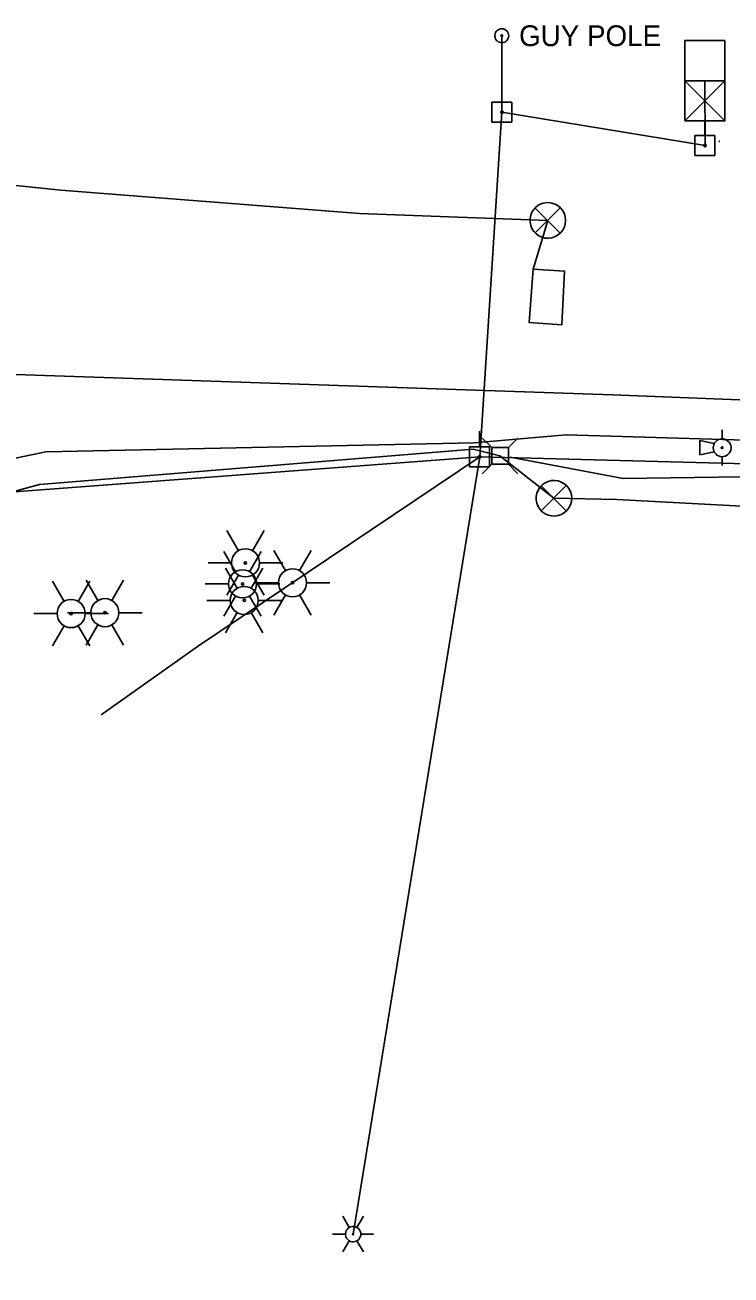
# Model space of a CAD drawing. Extents: x 600849 to 606371, y 330010 to 403088.
# Drawn here: x 603232.2 to 603363.1, y 365948.1 to 366179.7 of the extents above; entities that cross this region are included whole.
import ezdxf

# ---------------------------------------------------------------- set-up
doc = ezdxf.new("R2010")
doc.units = 0
for name, color, linetype in [('E_LTG', 7, 'Continuous'), ('E_RR_Utility', 7, 'Continuous'), ('E_SIG', 7, 'Continuous'), ('E_UTL_AG', 7, 'Continuous'), ('E_UTL_AG_Bold', 7, 'Continuous'), ('E_UTL_E_Bold', 7, 'Continuous'), ('E_UTL_E_UG', 7, 'Continuous'), ('E_UTL_EGuyPole', 7, 'Continuous'), ('E_UTL_EPowerPole', 7, 'Continuous'), ('E_UTL_G_UG', 7, 'Continuous'), ('E_UTL_Loop_UG', 7, 'Continuous'), ('E_UTL_Overhead', 7, 'Continuous'), ('E_UTL_T_UG', 7, 'Continuous')]:
    doc.layers.add(name, color=color, linetype=linetype)

# ---------------------------------------------------------------- blocks, each defined once
blk = doc.blocks.new('MTR')
at = {"layer": 'E_UTL_AG'}
for points in [[(-11, 20), (11, 20), (0, 4)], [(-11, -20), (11, -20), (0, -4)]]:
    blk.add_lwpolyline(points, close=True, dxfattribs=at)
blk.add_ellipse((0, 0), major_axis=(7.62, 0), ratio=0.5, dxfattribs=at)
blk = doc.blocks.new('_U262')
at = {"layer": 'E_UTL_E_Bold', "xscale": 0.005080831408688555, "yscale": 0.005080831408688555}
blk.add_blockref('MTR', (0, 0), dxfattribs=at)

msp = doc.modelspace()

# ---------------------------------------------------------------- linework, layer by layer
at = {"layer": 'E_LTG'}
for points in [[(603271.78, 366082.25), (603269.62, 366086)], [(603274.38, 366082.25), (603276.55, 366086)], [(603271.25, 366078.36), (603269.09, 366082.11)], [(603273.85, 366078.36), (603276.01, 366082.11)], [(603280.52, 366078.57), (603278.35, 366082.32)], [(603283.12, 366078.57), (603285.28, 366082.32)], [(603266.15, 366080), (603270.48, 366080)], [(603271.56, 366075.29), (603269.39, 366079.04)], [(603274.16, 366075.29), (603276.32, 366079.04)], [(603275.68, 366080), (603280.01, 366080)], [(603239.47, 366072.86), (603237.3, 366076.61)], [(603242.07, 366072.86), (603244.23, 366076.61)], [(603245.73, 366073.03), (603243.56, 366076.78)], [(603248.33, 366073.03), (603250.49, 366076.78)], [(603265.62, 366076.11), (603269.95, 366076.11)], [(603269.62, 366074), (603271.78, 366077.75)], [(603276.55, 366074), (603274.38, 366077.75)], [(603274.89, 366076.32), (603279.22, 366076.32)], [(603275.15, 366076.11), (603279.48, 366076.11)], [(603284.41, 366076.32), (603288.74, 366076.32)], [(603269.09, 366070.11), (603271.25, 366073.86)], [(603276.01, 366070.11), (603273.85, 366073.86)], [(603278.35, 366070.32), (603280.52, 366074.06)], [(603285.28, 366070.32), (603283.12, 366074.06)], [(603265.93, 366073.04), (603270.26, 366073.04)], [(603275.46, 366073.04), (603279.79, 366073.04)], [(603233.84, 366070.61), (603238.17, 366070.61)], [(603240.1, 366070.78), (603244.43, 366070.78)], [(603243.36, 366070.61), (603247.69, 366070.61)], [(603249.62, 366070.78), (603253.95, 366070.78)], [(603269.39, 366067.04), (603271.56, 366070.79)], [(603276.32, 366067.04), (603274.16, 366070.79)], [(603237.3, 366064.61), (603239.47, 366068.36)], [(603244.23, 366064.61), (603242.07, 366068.36)], [(603243.56, 366064.78), (603245.73, 366068.53)], [(603250.49, 366064.78), (603248.33, 366068.53)], [(603292.32, 365956.89), (603291.13, 365958.95)], [(603293.75, 365956.89), (603294.94, 365958.95)], [(603289.22, 365955.65), (603291.6, 365955.65)], [(603294.46, 365955.65), (603294.44, 365955.92), (603294.36, 365956.18), (603294.24, 365956.42), (603294.07, 365956.63), (603293.86, 365956.81), (603293.63, 365956.95), (603293.37, 365957.04), (603293.1, 365957.08), (603292.83, 365957.06), (603292.57, 365957), (603292.32, 365956.89), (603292.1, 365956.73), (603291.91, 365956.53), (603291.76, 365956.3), (603291.66, 365956.05), (603291.61, 365955.78), (603291.61, 365955.51), (603291.66, 365955.25), (603291.76, 365954.99), (603291.91, 365954.76), (603292.1, 365954.57), (603292.32, 365954.41), (603292.57, 365954.3), (603292.83, 365954.23), (603293.1, 365954.22), (603293.37, 365954.26), (603293.63, 365954.35), (603293.86, 365954.48), (603294.07, 365954.66), (603294.24, 365954.88), (603294.36, 365955.12), (603294.44, 365955.38), (603294.46, 365955.65)], [(603294.46, 365955.65), (603294.44, 365955.92), (603294.36, 365956.18), (603294.24, 365956.42), (603294.07, 365956.63), (603293.86, 365956.81), (603293.63, 365956.95), (603293.37, 365957.04), (603293.1, 365957.08), (603292.83, 365957.06), (603292.57, 365957), (603292.32, 365956.89), (603292.1, 365956.73), (603291.91, 365956.53), (603291.76, 365956.3), (603291.66, 365956.05), (603291.61, 365955.78), (603291.61, 365955.51), (603291.66, 365955.25), (603291.76, 365954.99), (603291.91, 365954.76), (603292.1, 365954.57), (603292.32, 365954.41), (603292.57, 365954.3), (603292.83, 365954.23), (603293.1, 365954.22), (603293.37, 365954.26), (603293.63, 365954.35), (603293.86, 365954.48), (603294.07, 365954.66), (603294.24, 365954.88), (603294.36, 365955.12), (603294.44, 365955.38), (603294.46, 365955.65)], [(603294.46, 365955.65), (603294.44, 365955.92), (603294.36, 365956.18), (603294.24, 365956.42), (603294.07, 365956.63), (603293.86, 365956.81), (603293.63, 365956.95), (603293.37, 365957.04), (603293.1, 365957.08), (603292.83, 365957.06), (603292.57, 365957), (603292.32, 365956.89), (603292.1, 365956.73), (603291.91, 365956.53), (603291.76, 365956.3), (603291.66, 365956.05), (603291.61, 365955.78), (603291.61, 365955.51), (603291.66, 365955.25), (603291.76, 365954.99), (603291.91, 365954.76), (603292.1, 365954.57), (603292.32, 365954.41), (603292.57, 365954.3), (603292.83, 365954.23), (603293.1, 365954.22), (603293.37, 365954.26), (603293.63, 365954.35), (603293.86, 365954.48), (603294.07, 365954.66), (603294.24, 365954.88), (603294.36, 365955.12), (603294.44, 365955.38), (603294.46, 365955.65)], [(603293.15, 365955.65), (603293.15, 365955.67), (603293.14, 365955.69), (603293.13, 365955.71), (603293.12, 365955.73), (603293.1, 365955.75), (603293.08, 365955.76), (603293.06, 365955.76), (603293.04, 365955.77), (603293.02, 365955.77), (603292.99, 365955.76), (603292.97, 365955.75), (603292.96, 365955.74), (603292.94, 365955.72), (603292.93, 365955.7), (603292.92, 365955.68), (603292.91, 365955.66), (603292.91, 365955.64), (603292.92, 365955.61), (603292.93, 365955.59), (603292.94, 365955.57), (603292.96, 365955.56), (603292.97, 365955.54), (603292.99, 365955.54), (603293.02, 365955.53), (603293.04, 365955.53), (603293.06, 365955.53), (603293.08, 365955.54), (603293.1, 365955.55), (603293.12, 365955.57), (603293.13, 365955.58), (603293.14, 365955.6), (603293.15, 365955.63), (603293.15, 365955.65)], [(603294.46, 365955.65), (603296.84, 365955.65)], [(603291.13, 365952.35), (603292.32, 365954.41)], [(603294.94, 365952.35), (603293.75, 365954.41)]]:
    msp.add_lwpolyline(points, dxfattribs=at)
for centre, radius in [((603273.08, 366080), 2.6), ((603273.08, 366080), 2.6), ((603273.08, 366080), 2.6), ((603272.55, 366076.11), 2.6), ((603272.55, 366076.11), 2.6), ((603272.55, 366076.11), 2.6), ((603273.08, 366080), 0.217), ((603281.82, 366076.32), 2.6), ((603281.82, 366076.32), 2.6), ((603281.82, 366076.32), 2.6), ((603272.55, 366076.11), 0.217), ((603281.82, 366076.32), 0.217), ((603272.86, 366073.04), 2.6), ((603272.86, 366073.04), 2.6), ((603272.86, 366073.04), 2.6), ((603240.77, 366070.61), 2.6), ((603240.77, 366070.61), 2.6), ((603240.77, 366070.61), 2.6), ((603247.03, 366070.78), 2.6), ((603247.03, 366070.78), 2.6), ((603247.03, 366070.78), 2.6), ((603272.86, 366073.04), 0.217), ((603240.77, 366070.61), 0.217), ((603247.03, 366070.78), 0.217)]:
    msp.add_circle(centre, radius, dxfattribs=at)
at = {"layer": 'E_RR_Utility'}
for points in [[(603361.43, 366104.63), (603361.43, 366102.98)], [(603357.31, 366100.01), (603357.31, 366102.65)], [(603357.31, 366102.65), (603359.97, 366102.09)], [(603359.78, 366101.33), (603359.81, 366101.02), (603359.9, 366100.71), (603360.05, 366100.44), (603360.24, 366100.19), (603360.48, 366099.98), (603360.75, 366099.83), (603361.04, 366099.72), (603361.35, 366099.68), (603361.67, 366099.69), (603361.97, 366099.77), (603362.26, 366099.9), (603362.51, 366100.08), (603362.73, 366100.31), (603362.9, 366100.57), (603363.02, 366100.86), (603363.08, 366101.17), (603363.08, 366101.48), (603363.02, 366101.79), (603362.9, 366102.08), (603362.73, 366102.35), (603362.51, 366102.57), (603362.26, 366102.76), (603361.97, 366102.89), (603361.67, 366102.96), (603361.35, 366102.98), (603361.04, 366102.93), (603360.75, 366102.83), (603360.48, 366102.67), (603360.24, 366102.47), (603360.05, 366102.22), (603359.9, 366101.94), (603359.81, 366101.64), (603359.78, 366101.33)], [(603361.27, 366101.33), (603361.27, 366101.3), (603361.28, 366101.27), (603361.29, 366101.24), (603361.31, 366101.21), (603361.34, 366101.19), (603361.36, 366101.18), (603361.39, 366101.17), (603361.43, 366101.16), (603361.46, 366101.16), (603361.49, 366101.17), (603361.52, 366101.18), (603361.54, 366101.2), (603361.56, 366101.23), (603361.58, 366101.25), (603361.59, 366101.28), (603361.6, 366101.31), (603361.6, 366101.34), (603361.59, 366101.37), (603361.58, 366101.4), (603361.56, 366101.43), (603361.54, 366101.45), (603361.52, 366101.47), (603361.49, 366101.48), (603361.46, 366101.49), (603361.43, 366101.49), (603361.39, 366101.49), (603361.36, 366101.48), (603361.34, 366101.46), (603361.31, 366101.44), (603361.29, 366101.42), (603361.28, 366101.39), (603361.27, 366101.36), (603361.27, 366101.33)], [(603359.97, 366100.57), (603357.31, 366100.01)], [(603361.43, 366099.68), (603361.43, 366098.03)]]:
    msp.add_lwpolyline(points, dxfattribs=at)
at = {"layer": 'E_SIG'}
for points in [[(603354.49, 366161.9), (603354.49, 366176.75)], [(603354.49, 366176.75), (603361.91, 366176.75)], [(603361.91, 366176.75), (603361.91, 366161.9)], [(603361.91, 366169.33), (603354.49, 366169.33)], [(603354.49, 366169.33), (603361.91, 366161.9)], [(603354.49, 366161.9), (603361.91, 366169.33)], [(603358.2, 366169.33), (603358.2, 366169.33)], [(603109.8, 366162.69), (603139.94, 366157.5), (603175.71, 366155.6), (603238.87, 366149.06), (603294.22, 366144.71), (603329.12, 366143.46)], [(603361.91, 366161.9), (603354.49, 366161.9)], [(603332.42, 366143.46), (603332.36, 366144.08), (603332.19, 366144.68), (603331.9, 366145.24), (603331.51, 366145.74), (603331.04, 366146.15), (603330.49, 366146.46), (603329.9, 366146.66), (603329.28, 366146.75), (603328.65, 366146.72), (603328.04, 366146.58), (603327.47, 366146.32), (603326.96, 366145.95), (603326.53, 366145.5), (603326.19, 366144.97), (603325.96, 366144.39), (603325.84, 366143.77), (603325.84, 366143.14), (603325.96, 366142.53), (603326.19, 366141.95), (603326.53, 366141.42), (603326.96, 366140.96), (603327.47, 366140.6), (603328.04, 366140.34), (603328.65, 366140.19), (603329.28, 366140.16), (603329.9, 366140.25), (603330.49, 366140.46), (603331.04, 366140.77), (603331.51, 366141.18), (603331.9, 366141.67), (603332.19, 366142.23), (603332.36, 366142.83), (603332.42, 366143.46)], [(603331.39, 366145.79), (603326.78, 366141.14)], [(603326.78, 366145.74), (603331.43, 366141.09)], [(603333.56, 366091.98), (603333.5, 366092.6), (603333.33, 366093.2), (603333.04, 366093.76), (603332.65, 366094.26), (603332.18, 366094.67), (603331.63, 366094.98), (603331.04, 366095.19), (603330.42, 366095.27), (603329.79, 366095.24), (603329.18, 366095.1), (603328.61, 366094.84), (603328.1, 366094.47), (603327.67, 366094.02), (603327.33, 366093.49), (603327.1, 366092.91), (603326.98, 366092.29), (603326.98, 366091.66), (603327.1, 366091.05), (603327.33, 366090.47), (603327.67, 366089.94), (603328.1, 366089.48), (603328.61, 366089.12), (603329.18, 366088.86), (603329.79, 366088.71), (603330.42, 366088.68), (603331.04, 366088.77), (603331.63, 366088.98), (603332.18, 366089.29), (603332.65, 366089.7), (603333.04, 366090.19), (603333.33, 366090.75), (603333.5, 366091.35), (603333.56, 366091.98)], [(603332.53, 366094.31), (603327.92, 366089.66)], [(603327.92, 366094.27), (603332.57, 366089.61)]]:
    msp.add_lwpolyline(points, dxfattribs=at)
at = {"layer": 'E_UTL_AG_Bold'}
for points in [[(603318.72, 366101.37), (603316.96, 366103.12)], [(603321.81, 366101.37), (603323.56, 366103.12)], [(603321.81, 366101.37), (603318.72, 366101.37)], [(603318.72, 366101.37), (603318.72, 366098.27)], [(603321.81, 366098.27), (603321.81, 366101.37)], [(603318.72, 366098.27), (603316.96, 366096.52)], [(603318.72, 366098.27), (603321.81, 366098.27)], [(603321.81, 366098.27), (603323.56, 366096.52)]]:
    msp.add_lwpolyline(points, dxfattribs=at)
at = {"layer": 'E_UTL_E_UG'}
msp.add_lwpolyline([(603358.26, 366157.34), (603358.2, 366169.33)], dxfattribs=at)
at = {"layer": 'E_UTL_EGuyPole'}
msp.add_line((603320.59, 366177.67), (603320.62, 366163.5), dxfattribs=at)
for points in [[(603321.88, 366177.67), (603321.85, 366177.91), (603321.78, 366178.14), (603321.67, 366178.36), (603321.52, 366178.55), (603321.34, 366178.71), (603321.13, 366178.84), (603320.9, 366178.91), (603320.65, 366178.95), (603320.41, 366178.94), (603320.17, 366178.88), (603319.95, 366178.78), (603319.75, 366178.64), (603319.58, 366178.46), (603319.45, 366178.26), (603319.36, 366178.03), (603319.32, 366177.79), (603319.32, 366177.55), (603319.36, 366177.31), (603319.45, 366177.08), (603319.58, 366176.87), (603319.75, 366176.7), (603319.95, 366176.56), (603320.17, 366176.45), (603320.41, 366176.4), (603320.65, 366176.39), (603320.9, 366176.42), (603321.13, 366176.5), (603321.34, 366176.62), (603321.52, 366176.78), (603321.67, 366176.97), (603321.78, 366177.19), (603321.85, 366177.42), (603321.88, 366177.67)], [(603320.75, 366177.67), (603320.75, 366177.7), (603320.74, 366177.73), (603320.73, 366177.75), (603320.71, 366177.78), (603320.69, 366177.8), (603320.66, 366177.81), (603320.63, 366177.82), (603320.6, 366177.83), (603320.57, 366177.83), (603320.54, 366177.82), (603320.51, 366177.81), (603320.49, 366177.79), (603320.47, 366177.77), (603320.45, 366177.74), (603320.44, 366177.71), (603320.43, 366177.68), (603320.43, 366177.65), (603320.44, 366177.62), (603320.45, 366177.59), (603320.47, 366177.57), (603320.49, 366177.55), (603320.51, 366177.53), (603320.54, 366177.52), (603320.57, 366177.51), (603320.6, 366177.51), (603320.63, 366177.51), (603320.66, 366177.52), (603320.69, 366177.54), (603320.71, 366177.56), (603320.73, 366177.58), (603320.74, 366177.61), (603320.75, 366177.64), (603320.75, 366177.67)]]:
    msp.add_lwpolyline(points, dxfattribs=at)
at = {"layer": 'E_UTL_EPowerPole'}
for points in [[(603320.59, 366165.34), (603320.59, 366168.25)], [(603322.44, 366165.34), (603318.75, 366165.34)], [(603318.75, 366165.34), (603318.75, 366161.65)], [(603322.44, 366161.65), (603322.44, 366165.34)], [(603320.86, 366163.5), (603320.86, 366163.54), (603320.84, 366163.59), (603320.82, 366163.63), (603320.8, 366163.66), (603320.76, 366163.69), (603320.72, 366163.71), (603320.68, 366163.73), (603320.63, 366163.74), (603320.59, 366163.73), (603320.55, 366163.72), (603320.5, 366163.7), (603320.47, 366163.68), (603320.44, 366163.64), (603320.41, 366163.61), (603320.39, 366163.56), (603320.39, 366163.52), (603320.39, 366163.47), (603320.39, 366163.43), (603320.41, 366163.39), (603320.44, 366163.35), (603320.47, 366163.32), (603320.5, 366163.29), (603320.55, 366163.27), (603320.59, 366163.26), (603320.63, 366163.26), (603320.68, 366163.27), (603320.72, 366163.28), (603320.76, 366163.3), (603320.8, 366163.33), (603320.82, 366163.37), (603320.84, 366163.41), (603320.86, 366163.45), (603320.86, 366163.5)], [(603358.23, 366159.18), (603358.23, 366162.09)], [(603318.75, 366161.65), (603322.44, 366161.65)], [(603360.08, 366159.18), (603356.39, 366159.18)], [(603356.39, 366159.18), (603356.39, 366155.49)], [(603358.5, 366157.34), (603358.5, 366157.38), (603358.48, 366157.43), (603358.46, 366157.47), (603358.44, 366157.5), (603358.4, 366157.53), (603358.36, 366157.55), (603358.32, 366157.57), (603358.27, 366157.58), (603358.23, 366157.57), (603358.19, 366157.56), (603358.14, 366157.54), (603358.11, 366157.52), (603358.08, 366157.48), (603358.05, 366157.45), (603358.03, 366157.4), (603358.03, 366157.36), (603358.03, 366157.31), (603358.03, 366157.27), (603358.05, 366157.23), (603358.08, 366157.19), (603358.11, 366157.16), (603358.14, 366157.13), (603358.19, 366157.11), (603358.23, 366157.1), (603358.27, 366157.1), (603358.32, 366157.11), (603358.36, 366157.12), (603358.4, 366157.14), (603358.44, 366157.17), (603358.46, 366157.21), (603358.48, 366157.25), (603358.5, 366157.29), (603358.5, 366157.34)], [(603360.08, 366155.49), (603360.08, 366159.18)], [(603356.39, 366155.49), (603360.08, 366155.49)], [(603316.47, 366101.51), (603316.47, 366104.42)], [(603318.32, 366101.51), (603314.63, 366101.51)], [(603314.63, 366101.51), (603314.63, 366097.82)], [(603318.32, 366097.82), (603318.32, 366101.51)], [(603316.74, 366099.67), (603316.74, 366099.71), (603316.72, 366099.76), (603316.7, 366099.8), (603316.68, 366099.83), (603316.64, 366099.86), (603316.6, 366099.89), (603316.56, 366099.9), (603316.51, 366099.91), (603316.47, 366099.9), (603316.43, 366099.89), (603316.38, 366099.88), (603316.35, 366099.85), (603316.32, 366099.82), (603316.29, 366099.78), (603316.27, 366099.74), (603316.27, 366099.69), (603316.27, 366099.65), (603316.27, 366099.6), (603316.29, 366099.56), (603316.32, 366099.52), (603316.35, 366099.49), (603316.38, 366099.46), (603316.43, 366099.44), (603316.47, 366099.43), (603316.51, 366099.43), (603316.56, 366099.44), (603316.6, 366099.45), (603316.64, 366099.47), (603316.68, 366099.5), (603316.7, 366099.54), (603316.72, 366099.58), (603316.74, 366099.62), (603316.74, 366099.67)], [(603314.63, 366097.82), (603318.32, 366097.82)]]:
    msp.add_lwpolyline(points, dxfattribs=at)
at = {"layer": 'E_UTL_G_UG'}
msp.add_lwpolyline([(602064.65, 366129.33), (602159.75, 366129.18), (602186.46, 366129.51), (602351.38, 366125.7), (602670.13, 366121.01), (602772.38, 366123.19), (602906.89, 366119.45), (603193.33, 366116.32), (603228.66, 366114.99), (603341.11, 366111.13), (603400.82, 366108.8), (603461.16, 366107.3), (603499.17, 366106.9), (603544.47, 366106.13), (603614.76, 366105.01), (603698.76, 366104.03), (603783.07, 366102.8), (603815.22, 366102.1), (603848.85, 366101.72), (603872.94, 366101.46), (603913.18, 366100.92), (604019.09, 366099.63), (604048.66, 366099.45), (604073.49, 366098.99)], dxfattribs=at)
at = {"layer": 'E_UTL_Loop_UG'}
msp.add_lwpolyline([(603329.12, 366143.46), (603326.43, 366134.39)], dxfattribs=at)
msp.add_lwpolyline([(603326.43, 366134.39), (603325.69, 366124.52), (603331.71, 366124.1), (603332.22, 366134.05)], close=True, dxfattribs=at)
at = {"layer": 'E_UTL_Overhead'}
for points in [[(603316.5, 366099.67), (603320.62, 366163.5), (603358.26, 366157.34)], [(601249.7, 366078.68), (601344.65, 366080.23), (601543.43, 366080.93), (601669.7, 366081.28), (601780.71, 366081.68), (601890.31, 366081.76), (601961.16, 366077.77), (602035.65, 366066.63), (602180.9, 366084.27), (602295.6, 366080.89), (602343.2, 366078.85), (602370.73, 366078.2), (602583.87, 366035.31), (602949.19, 366030.15), (603200.82, 366090.92), (603316.5, 366099.67), (603443.01, 366096.25), (603471.34, 366095.25), (603557.26, 366094.43), (603700.38, 366092.15), (603857.89, 366090.59), (604035.11, 366088.93), (604164.86, 366086.71)], [(603246.34, 366051.88), (603264.39, 366064.65), (603316.5, 366099.67)], [(603293.03, 365955.65), (603316.5, 366099.67)]]:
    msp.add_lwpolyline(points, dxfattribs=at)
at = {"layer": 'E_UTL_T_UG'}
for points in [[(603035.54, 366069.6), (603104.02, 366068.3), (603143.68, 366070.19), (603196.99, 366092.43), (603236.08, 366100.56), (603315.46, 366102.24), (603332.55, 366103.7), (603469.48, 366099.65), (603551.96, 366099.04), (603556.8, 366098.3), (603585.12, 366098.97), (603710.89, 366095.7), (603821.57, 366084.39), (603872.36, 366088.29), (603927.9, 366091.4), (604026.37, 366093.32), (604032.87, 366087.92), (604063.87, 366094.02), (604103.43, 366093.22)], [(603234.91, 366094.52), (603315.3, 366101.06), (603320.26, 366099.82), (603330.26, 366091.98), (603341.92, 366091.74), (603470.53, 366084.88), (603549.43, 366083.11), (603550.74, 366085.85), (603573.01, 366081.77), (603703.68, 366074.48), (603858.37, 366067.2), (603916.28, 366066.98), (604024.61, 366069.25), (604064.94, 366069.21)], [(603322.16, 366099.6), (603343.07, 366095.61), (603365.08, 366095.94), (603412.13, 366096.14), (603455.97, 366098.3), (603496.47, 366098.08), (603534.79, 366095.3), (603554.43, 366095.99), (603556.75, 366094.96), (603556.75, 366094.64)], [(602598.41, 365418.31), (602639.19, 365420.74), (602652.7, 365417.61), (602682.36, 365410.45), (602710.76, 365404.67), (602747.55, 365398.47), (602777.84, 365389.4), (602847.77, 365374.83), (602855.59, 365374.11), (602887.01, 365365.14), (602901.68, 365362.82), (602936.9, 365357.41), (602962.59, 365362.58), (602979.4, 365404.4), (603004.26, 365521.2), (603037.18, 365697.41), (603058.9, 365821.62), (603098.24, 365947.31), (603153.05, 366060.38), (603196.88, 366084.18), (603234.91, 366094.52)]]:
    msp.add_lwpolyline(points, dxfattribs=at)

# ---------------------------------------------------------------- block references
at = {"layer": 'E_UTL_E_Bold', "xscale": 0.32808333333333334, "yscale": 0.32808333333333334}
msp.add_blockref('_U262', (603360.91, 366158.07), dxfattribs=at)

# ---------------------------------------------------------------- texts
at = {"layer": 'E_UTL_EGuyPole'}
msp.add_text('GUY POLE', height=3.85, dxfattribs=at).set_placement((603323.8, 366175.74))

doc.saveas('drawing.dxf')
